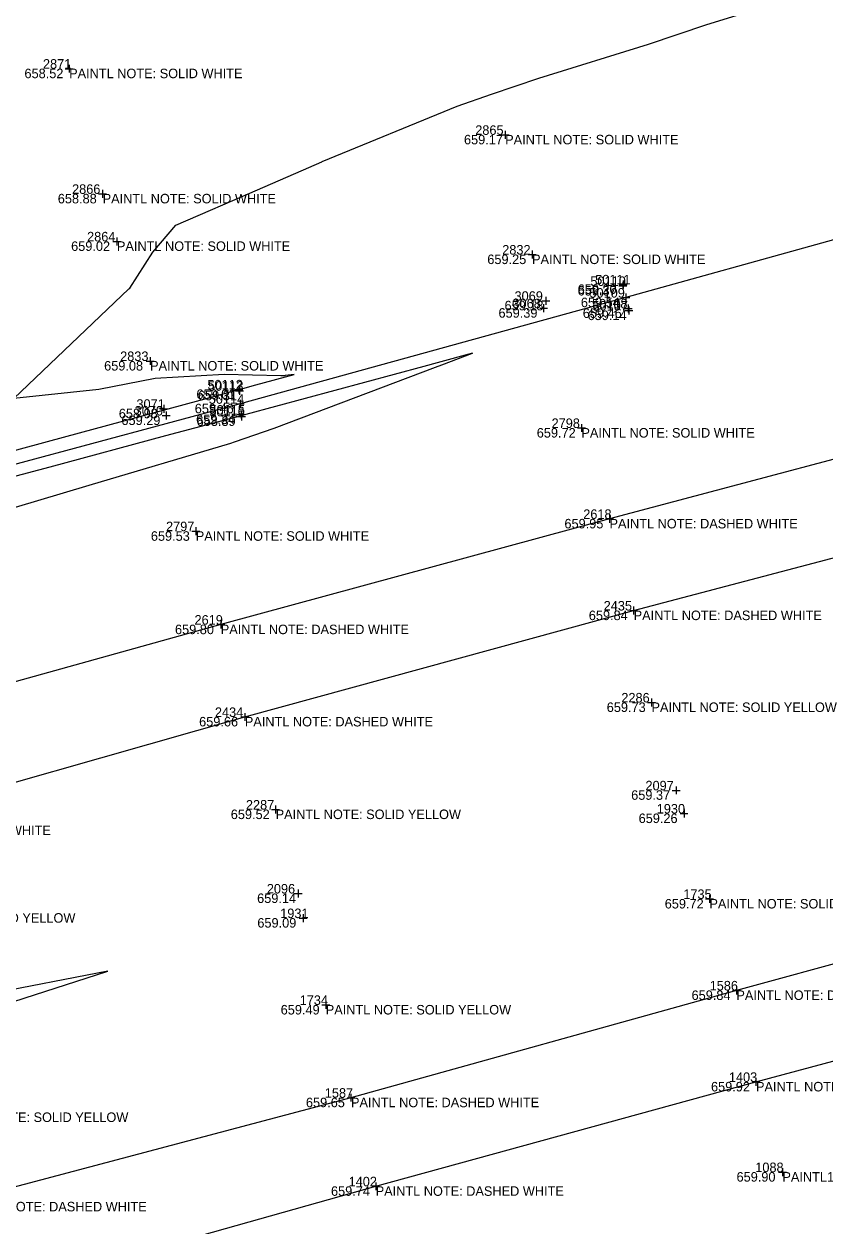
# Model space of a CAD drawing. Extents: x 2129350 to 2137777, y 657588 to 659885.
# Drawn here: x 2133190.5 to 2133291.5, y 658691.9 to 658843.4 of the extents above; entities that cross this region are included whole.
import ezdxf

# ---------------------------------------------------------------- set-up
doc = ezdxf.new("R2010")
doc.units = 0
for name, color, linetype in [('DT_X_Contour_Minor', 7, 'Continuous'), ('PV_X_COP', 7, 'Continuous'), ('SV_X_Shot_Marker', 7, 'Continuous'), ('SV_X_Text_Comment', 7, 'Continuous'), ('SV_X_Text_Elevation', 7, 'Continuous'), ('SV_X_Text_Name', 7, 'Continuous')]:
    doc.layers.add(name, color=color, linetype=linetype)

msp = doc.modelspace()

# ---------------------------------------------------------------- linework, layer by layer
at = {"layer": 'DT_X_Contour_Minor'}
for points in [[(2133185.71, 658788.7), (2133193.48, 658790.82), (2133214.73, 658796.58), (2133217.6, 658797.37), (2133217.61, 658797.37), (2133217.81, 658797.42), (2133219.72, 658797.95), (2133224.55, 658799.28), (2133223.42, 658799.12), (2133223.4, 658799.11), (2133222.88, 658799.11), (2133215.74, 658799.27), (2133207.05, 658798.76), (2133207.04, 658798.76), (2133199.94, 658797.37), (2133189.24, 658796.22), (2133203.74, 658810.05), (2133203.86, 658810.15), (2133206.74, 658814.7), (2133209.67, 658818.08), (2133219.93, 658822.54), (2133226.41, 658825.36), (2133228.05, 658826.08), (2133228.08, 658826.09), (2133245.09, 658833.08), (2133249.43, 658834.6), (2133255.41, 658836.6), (2133269.21, 658840.91), (2133276.59, 658843.36), (2133287.91, 658846.91)], [(2133176.61, 658778.73), (2133192.25, 658783.37), (2133198.75, 658785.32), (2133216.59, 658790.62), (2133217.05, 658790.79), (2133222.05, 658792.51), (2133242.38, 658800.18), (2133243.19, 658800.46), (2133247.06, 658801.95), (2133242.61, 658800.75), (2133240.92, 658800.28), (2133218.49, 658794.21), (2133218.29, 658794.16), (2133217.91, 658794.06), (2133208.35, 658791.51), (2133193.77, 658787.59), (2133181.86, 658784.42)], [(2133179.97, 658717.24), (2133201.07, 658724.07), (2133185.9, 658721.1)]]:
    msp.add_lwpolyline(points, dxfattribs=at)
at = {"layer": 'PV_X_COP'}
for points in [[(2133730.22, 658936.63), (2133702.62, 658928.99), (2133654.91, 658915.86), (2133605.08, 658902.34), (2133554.92, 658888.56), (2133509.82, 658876.27), (2133459.08, 658862.07), (2133410.5, 658848.76), (2133362.33, 658835.49), (2133317.19, 658823.07), (2133266.35, 658808.95), (2133217.78, 658795.57), (2133170.89, 658782.95), (2133115.31, 658767.84), (2133063.51, 658753.59), (2133014.74, 658740.25), (2132963.88, 658726.32), (2132916.79, 658713.58), (2132868.39, 658700.1), (2132821.62, 658687.28), (2132770.55, 658673.15), (2132722.89, 658660.22), (2132675.02, 658647)], [(2133794.81, 658927.21), (2133746.12, 658913.94), (2133698.01, 658900.79), (2133649.69, 658887.36), (2133601.4, 658873.93), (2133553.07, 658859.93), (2133504.83, 658847.66), (2133456.81, 658834.24), (2133407.74, 658820.79), (2133360.25, 658807.48), (2133312.09, 658793.76), (2133264.31, 658781.06), (2133215.32, 658767.73), (2133166.74, 658754.23)], [(2133170.2, 658742.4), (2133218.35, 658756.09), (2133267.35, 658769.51), (2133315.65, 658782.23), (2133362.85, 658795.38), (2133411.68, 658809.49), (2133460, 658822.86), (2133507.59, 658836.18), (2133555.89, 658849.51), (2133603.94, 658862.15), (2133652.51, 658875.55), (2133700.49, 658889.22), (2133748.69, 658902.41)], [(2133761.88, 658854.63), (2133713.87, 658840.58), (2133665.88, 658827.81), (2133617.52, 658814.46), (2133569.19, 658801), (2133521.18, 658787.99), (2133472.65, 658774.88), (2133424.47, 658761.14), (2133375.94, 658748.09), (2133328.34, 658734.72), (2133280.3, 658721.62), (2133231.73, 658708.1), (2133182.27, 658694.97)], [(2133186.63, 658683.38), (2133234.84, 658696.93), (2133282.77, 658710.09), (2133331.62, 658723.2), (2133379.42, 658736.4), (2133428.07, 658749.78), (2133475.82, 658763.21), (2133523.92, 658776.73), (2133572.46, 658789.76), (2133620.5, 658802.65), (2133668.86, 658816.15), (2133717.15, 658829.38), (2133764.91, 658842.89)]]:
    msp.add_lwpolyline(points, dxfattribs=at)
at = {"layer": 'SV_X_Shot_Marker'}
for p, q in [((2133195.71, 658837.81), (2133196.71, 658837.81)), ((2133196.21, 658838.31), (2133196.21, 658837.31)), ((2133196.21, 658837.81), (2133196.21, 658837.81)), ((2133251.16, 658829.97), (2133251.16, 658828.97)), ((2133250.66, 658829.47), (2133251.66, 658829.47)), ((2133251.16, 658829.47), (2133251.16, 658829.47)), ((2133200.43, 658822.53), (2133200.43, 658821.53)), ((2133199.93, 658822.03), (2133200.93, 658822.03)), ((2133200.43, 658822.03), (2133200.43, 658822.03)), ((2133201.73, 658816.04), (2133202.73, 658816.04)), ((2133202.23, 658816.54), (2133202.23, 658815.54)), ((2133202.23, 658816.04), (2133202.23, 658816.04)), ((2133254.55, 658814.88), (2133254.55, 658813.88)), ((2133254.05, 658814.38), (2133255.05, 658814.38)), ((2133254.55, 658814.38), (2133254.55, 658814.38)), ((2133265.48, 658810.42), (2133266.48, 658810.42)), ((2133265.54, 658810.62), (2133266.54, 658810.62)), ((2133265.98, 658810.92), (2133265.98, 658809.92)), ((2133265.98, 658810.42), (2133265.98, 658810.42)), ((2133266.04, 658811.12), (2133266.04, 658810.12)), ((2133266.04, 658810.62), (2133266.04, 658810.62)), ((2133255.77, 658808.55), (2133256.77, 658808.55)), ((2133256.27, 658809.05), (2133256.27, 658808.05)), ((2133256.27, 658808.55), (2133256.27, 658808.55)), ((2133265.85, 658808.95), (2133266.85, 658808.95)), ((2133266.35, 658809.45), (2133266.35, 658808.45)), ((2133266.35, 658808.95), (2133266.35, 658808.95)), ((2133255.51, 658807.62), (2133256.51, 658807.62)), ((2133256.01, 658808.12), (2133256.01, 658807.12)), ((2133256.01, 658807.62), (2133256.01, 658807.62)), ((2133266.18, 658807.59), (2133267.18, 658807.59)), ((2133266.23, 658807.32), (2133267.23, 658807.32)), ((2133266.68, 658808.09), (2133266.68, 658807.09)), ((2133266.68, 658807.59), (2133266.68, 658807.59)), ((2133266.73, 658807.82), (2133266.73, 658806.82)), ((2133266.73, 658807.32), (2133266.73, 658807.32)), ((2133205.91, 658800.96), (2133206.91, 658800.96)), ((2133206.41, 658801.46), (2133206.41, 658800.46)), ((2133206.41, 658800.96), (2133206.41, 658800.96)), ((2133217.59, 658797.88), (2133217.59, 658796.88)), ((2133217.09, 658797.38), (2133218.09, 658797.38)), ((2133217.19, 658797.21), (2133218.19, 658797.21)), ((2133217.59, 658797.38), (2133217.59, 658797.38)), ((2133217.69, 658797.71), (2133217.69, 658796.71)), ((2133217.69, 658797.21), (2133217.69, 658797.21)), ((2133207.63, 658794.94), (2133208.63, 658794.94)), ((2133208.13, 658795.44), (2133208.13, 658794.44)), ((2133208.13, 658794.94), (2133208.13, 658794.94)), ((2133217.28, 658795.57), (2133218.28, 658795.57)), ((2133217.78, 658796.07), (2133217.78, 658795.07)), ((2133217.78, 658795.57), (2133217.78, 658795.57)), ((2133207.95, 658794.09), (2133208.95, 658794.09)), ((2133208.45, 658794.59), (2133208.45, 658793.59)), ((2133208.45, 658794.09), (2133208.45, 658794.09)), ((2133217.38, 658794.21), (2133218.38, 658794.21)), ((2133217.43, 658793.98), (2133218.43, 658793.98)), ((2133217.88, 658794.71), (2133217.88, 658793.71)), ((2133217.88, 658794.21), (2133217.88, 658794.21)), ((2133217.93, 658794.48), (2133217.93, 658793.48)), ((2133217.93, 658793.98), (2133217.93, 658793.98)), ((2133260.27, 658792.52), (2133261.27, 658792.52)), ((2133260.77, 658793.02), (2133260.77, 658792.02)), ((2133260.77, 658792.52), (2133260.77, 658792.52)), ((2133264.31, 658781.56), (2133264.31, 658780.56)), ((2133212.17, 658780.01), (2133212.17, 658779.01)), ((2133263.81, 658781.06), (2133264.81, 658781.06)), ((2133264.31, 658781.06), (2133264.31, 658781.06)), ((2133211.67, 658779.51), (2133212.67, 658779.51)), ((2133212.17, 658779.51), (2133212.17, 658779.51)), ((2133266.85, 658769.51), (2133267.85, 658769.51)), ((2133267.35, 658770.01), (2133267.35, 658769.01)), ((2133267.35, 658769.51), (2133267.35, 658769.51)), ((2133214.82, 658767.73), (2133215.82, 658767.73)), ((2133215.32, 658768.23), (2133215.32, 658767.23)), ((2133215.32, 658767.73), (2133215.32, 658767.73)), ((2133269.1, 658757.92), (2133270.1, 658757.92)), ((2133269.6, 658758.42), (2133269.6, 658757.42)), ((2133269.6, 658757.92), (2133269.6, 658757.92)), ((2133217.85, 658756.09), (2133218.85, 658756.09)), ((2133218.35, 658756.59), (2133218.35, 658755.59)), ((2133218.35, 658756.09), (2133218.35, 658756.09)), ((2133272.22, 658746.84), (2133273.22, 658746.84)), ((2133272.72, 658747.34), (2133272.72, 658746.34)), ((2133272.72, 658746.84), (2133272.72, 658746.84)), ((2133222.23, 658744.92), (2133222.23, 658743.92)), ((2133221.73, 658744.42), (2133222.73, 658744.42)), ((2133222.23, 658744.42), (2133222.23, 658744.42)), ((2133273.2, 658743.92), (2133274.2, 658743.92)), ((2133273.7, 658744.42), (2133273.7, 658743.42)), ((2133273.7, 658743.92), (2133273.7, 658743.92)), ((2133225.08, 658734.34), (2133225.08, 658733.34)), ((2133224.58, 658733.84), (2133225.58, 658733.84)), ((2133225.08, 658733.84), (2133225.08, 658733.84)), ((2133276.4, 658733.15), (2133277.4, 658733.15)), ((2133276.9, 658733.65), (2133276.9, 658732.65)), ((2133276.9, 658733.15), (2133276.9, 658733.15)), ((2133225.71, 658731.24), (2133225.71, 658730.24)), ((2133225.21, 658730.74), (2133226.21, 658730.74)), ((2133225.71, 658730.74), (2133225.71, 658730.74)), ((2133280.3, 658722.12), (2133280.3, 658721.12)), ((2133279.8, 658721.62), (2133280.8, 658721.62)), ((2133280.3, 658721.62), (2133280.3, 658721.62)), ((2133228.05, 658719.79), (2133229.05, 658719.79)), ((2133228.55, 658720.29), (2133228.55, 658719.29)), ((2133228.55, 658719.79), (2133228.55, 658719.79)), ((2133282.27, 658710.09), (2133283.27, 658710.09)), ((2133282.77, 658710.59), (2133282.77, 658709.59)), ((2133282.77, 658710.09), (2133282.77, 658710.09)), ((2133231.73, 658708.6), (2133231.73, 658707.6)), ((2133231.23, 658708.1), (2133232.23, 658708.1)), ((2133231.73, 658708.1), (2133231.73, 658708.1)), ((2133285.6, 658698.72), (2133286.6, 658698.72)), ((2133286.1, 658699.22), (2133286.1, 658698.22)), ((2133286.1, 658698.72), (2133286.1, 658698.72)), ((2133234.34, 658696.93), (2133235.34, 658696.93)), ((2133234.84, 658697.43), (2133234.84, 658696.43)), ((2133234.84, 658696.93), (2133234.84, 658696.93))]:
    msp.add_line(p, q, dxfattribs=at)

# ---------------------------------------------------------------- texts
at = {"layer": 'SV_X_Text_Comment'}
for s, p in [('PAINTL NOTE: SOLID WHITE', (2133196.21, 658836.61)), ('PAINTL NOTE: SOLID WHITE', (2133251.16, 658828.27)), ('PAINTL NOTE: SOLID WHITE', (2133200.43, 658820.83)), ('PAINTL NOTE: SOLID WHITE', (2133202.23, 658814.84)), ('PAINTL NOTE: SOLID WHITE', (2133254.55, 658813.18)), ('PAINTL NOTE: SOLID WHITE', (2133206.41, 658799.76)), ('PAINTL NOTE: SOLID WHITE', (2133260.77, 658791.31)), ('PAINTL NOTE: DASHED WHITE', (2133264.31, 658779.86)), ('PAINTL NOTE: SOLID WHITE', (2133212.17, 658778.3)), ('PAINTL NOTE: DASHED WHITE', (2133267.35, 658768.3)), ('PAINTL NOTE: DASHED WHITE', (2133215.32, 658766.53)), ('PAINTL NOTE: SOLID YELLOW', (2133269.6, 658756.72)), ('PAINTL NOTE: DASHED WHITE', (2133218.35, 658754.9)), ('PAINTL NOTE: SOLID YELLOW', (2133222.23, 658743.22)), ('PAINTL NOTE: DASHED WHITE', (2133170.2, 658741.2)), ('PAINTL NOTE: SOLID YELLOW', (2133276.9, 658731.95)), ('PAINTL NOTE: SOLID YELLOW', (2133173.64, 658730.16)), ('PAINTL NOTE: DASHED WHITE', (2133280.3, 658720.42)), ('PAINTL NOTE: SOLID YELLOW', (2133228.55, 658718.59)), ('PAINTL NOTE: DASHED WHITE', (2133282.77, 658708.89)), ('PAINTL NOTE: DASHED WHITE', (2133231.73, 658706.9)), ('PAINTL NOTE: SOLID YELLOW', (2133180.31, 658705.04)), ('PAINTL1 NOTE: SOLID WHITE', (2133286.1, 658697.52)), ('PAINTL NOTE: DASHED WHITE', (2133234.84, 658695.73)), ('PAINTL NOTE: DASHED WHITE', (2133182.27, 658693.77))]:
    msp.add_text(s, height=1.2, dxfattribs=at).set_placement(p)
at = {"layer": 'SV_X_Text_Elevation'}
for s, p in [('658.52', (2133190.58, 658836.61)), ('659.17', (2133245.97, 658828.27)), ('658.88', (2133194.78, 658820.83)), ('659.02', (2133196.46, 658814.84)), ('659.25', (2133248.91, 658813.18)), ('659.20', (2133260.3, 658809.42)), ('659.37', (2133260.3, 658809.22)), ('659.18', (2133251.08, 658807.35)), ('659.54', (2133260.7, 658807.75)), ('659.39', (2133250.32, 658806.42)), ('659.46', (2133260.94, 658806.39)), ('659.14', (2133261.55, 658806.12)), ('659.08', (2133200.62, 658799.76)), ('659.01', (2133212.25, 658796.18)), ('659.31', (2133212.45, 658796.01)), ('658.98', (2133202.47, 658793.74)), ('659.46', (2133212.04, 658794.37)), ('659.29', (2133202.8, 658792.89)), ('659.34', (2133212.21, 658793.01)), ('658.89', (2133212.28, 658792.78)), ('659.72', (2133255.14, 658791.31)), ('659.95', (2133258.63, 658779.86)), ('659.53', (2133206.51, 658778.3)), ('659.84', (2133261.7, 658768.3)), ('659.80', (2133209.55, 658766.53)), ('659.73', (2133263.96, 658756.72)), ('659.66', (2133212.59, 658754.9)), ('659.37', (2133267.04, 658745.65)), ('659.52', (2133216.58, 658743.22)), ('659.26', (2133267.98, 658742.72)), ('659.14', (2133219.9, 658732.64)), ('659.72', (2133271.27, 658731.95)), ('659.09', (2133219.93, 658729.54)), ('659.84', (2133274.65, 658720.42)), ('659.49', (2133222.87, 658718.59)), ('659.92', (2133277.1, 658708.89)), ('659.65', (2133226.05, 658706.9)), ('659.90', (2133280.32, 658697.52)), ('659.74', (2133229.21, 658695.73))]:
    msp.add_text(s, height=1.2, dxfattribs=at).set_placement(p)
at = {"layer": 'SV_X_Text_Name'}
for s, p in [('2871', (2133192.91, 658837.81)), ('2865', (2133247.39, 658829.47)), ('2866', (2133196.58, 658822.03)), ('2864', (2133198.47, 658816.04)), ('2832', (2133250.79, 658814.38)), ('50110', (2133261.9, 658810.42)), ('50111', (2133262.5, 658810.62)), ('50109', (2133261.78, 658808.95)), ('3068', (2133252.08, 658807.62)), ('3069', (2133252.34, 658808.55)), ('50108', (2133262.11, 658807.59)), ('50107', (2133262.16, 658807.32)), ('2833', (2133202.64, 658800.96)), ('50112', (2133213.63, 658797.38)), ('50113', (2133213.72, 658797.21)), ('50114', (2133213.81, 658795.57)), ('3070', (2133204.47, 658794.09)), ('3071', (2133204.69, 658794.94)), ('50116', (2133213.88, 658793.98)), ('50115', (2133213.9, 658794.21)), ('2798', (2133257.01, 658792.52)), ('2618', (2133261, 658781.06)), ('2797', (2133208.42, 658779.51)), ('2435', (2133263.57, 658769.51)), ('2619', (2133212.01, 658767.73)), ('2286', (2133265.8, 658757.92)), ('2434', (2133214.58, 658756.09)), ('2097', (2133268.84, 658746.84)), ('2287', (2133218.49, 658744.42)), ('1930', (2133270.26, 658743.92)), ('2096', (2133221.12, 658733.84)), ('1735', (2133273.61, 658733.15)), ('1931', (2133222.81, 658730.74)), ('1586', (2133276.93, 658721.62)), ('1734', (2133225.26, 658719.79)), ('1403', (2133279.35, 658710.09)), ('1587', (2133228.43, 658708.1)), ('1088', (2133282.68, 658698.72)), ('1402', (2133231.43, 658696.93))]:
    msp.add_text(s, height=1.2, dxfattribs=at).set_placement(p)

doc.saveas('drawing.dxf')
